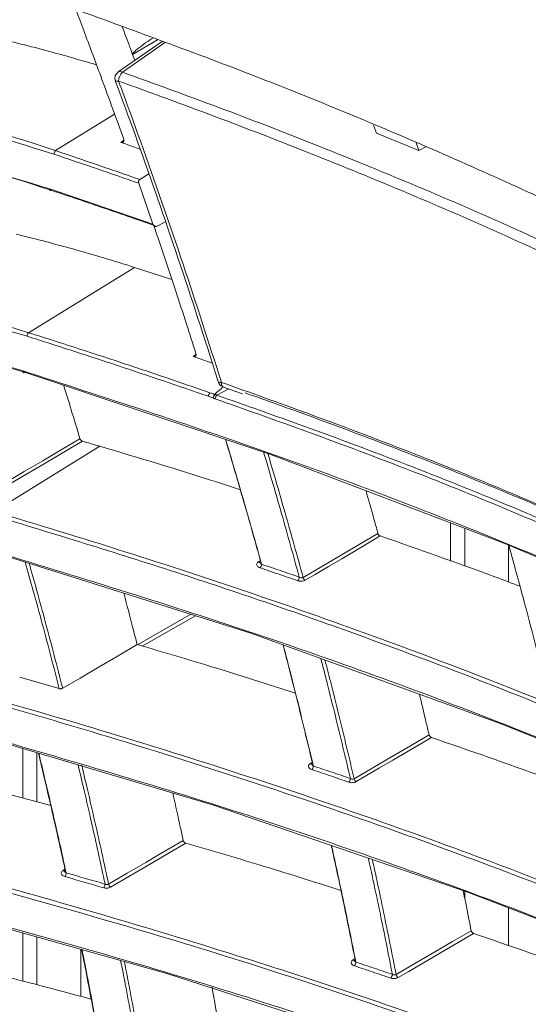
# Model space of a CAD drawing. Header units: millimetres. Extents: x 0 to 1118, y 0 to 864.
# Tile 294 of 313: x 851.04 to 859.43, y 587.06 to 603.31. Entities that reach past the tile are written whole.
import ezdxf

# ---------------------------------------------------------------- set-up
doc = ezdxf.new("R2010")
doc.units = ezdxf.units.MM

msp = doc.modelspace()

# ---------------------------------------------------------------- linework, layer by layer
at = {"color": 7, "linetype": 'Continuous', "lineweight": 15}
for p, q in [((853.39, 602.948), (852.668, 602.446)), ((852.941, 602.636), (852.905, 602.736)), ((852.622, 602.301), (852.622, 602.3)), ((856.925, 601.437), (856.878, 601.568)), ((856.925, 601.437), (857.621, 601.148)), ((857.621, 601.148), (857.576, 601.279)), ((857.74, 601.211), (857.621, 601.148)), ((853.17, 600.766), (853.022, 600.671)), ((853.241, 599.934), (853.007, 600.609)), ((851.54, 600.517), (853.241, 599.934)), ((853.301, 599.899), (853.447, 599.975)), ((853.552, 599.025), (852.936, 599.223)), ((854.387, 597.252), (854.716, 597.135)), ((854.39, 597.258), (854.393, 597.257)), ((858.146, 594.378), (858.146, 595.008)), ((858.378, 594.92), (858.378, 594.295)), ((859.102, 594.033), (859.102, 594.642)), ((851.696, 592.273), (851.044, 592.462)), ((851.097, 590.466), (851.097, 591.284)), ((851.329, 591.215), (851.329, 590.404)), ((851.556, 590.343), (850.861, 590.529)), ((858.378, 588.931), (858.378, 588.816)), ((859.102, 588.031), (859.102, 588.655)), ((851.097, 587.444), (851.097, 588.241)), ((851.329, 588.175), (851.329, 587.384)), ((852.053, 587.195), (852.053, 587.972))]:
    msp.add_line(p, q, dxfattribs=at)
at = {"color": 9, "linetype": 'Continuous', "lineweight": 0}
for p, q in [((853.318, 602.974), (852.905, 602.736)), ((851.633, 601.149), (852.609, 601.751)), ((852.712, 601.285), (852.761, 601.319)), ((851.189, 598.145), (852.936, 599.223)), ((853.902, 597.752), (853.951, 597.786)), ((854.489, 597.216), (854.293, 597.114)), ((854.233, 597.067), (854.155, 597.095)), ((850.62, 595.194), (852.366, 596.271)), ((854.975, 594.363), (855.013, 594.389)), ((853.942, 593.476), (853.064, 592.975)), ((855.83, 591.033), (855.869, 591.059)), ((851.754, 589.269), (851.796, 589.297)), ((856.533, 587.794), (856.573, 587.821))]:
    msp.add_line(p, q, dxfattribs=at)
at = {"color": 9, "linetype": 'Continuous', "lineweight": 0, "flags": 128}
for points in [[(853.438, 602.93), (853.229, 602.785), (852.737, 602.443)], [(852.622, 602.3), (852.622, 602.3), (852.627, 602.296), (852.638, 602.293), (852.654, 602.294), (852.674, 602.297)], [(851.564, 600.494), (851.559, 600.49), (851.554, 600.488), (851.549, 600.488), (851.545, 600.49), (851.543, 600.494), (851.541, 600.5), (851.54, 600.508), (851.54, 600.517)], [(854.369, 597.325), (854.349, 597.324), (854.332, 597.326), (854.321, 597.33), (854.315, 597.337), (854.315, 597.337)], [(854.369, 597.325), (854.369, 597.304), (854.372, 597.286), (854.377, 597.271), (854.385, 597.261), (854.39, 597.258)], [(850.814, 595.671), (851.12, 595.852), (851.426, 596.033), (851.636, 596.157), (851.846, 596.281), (852.038, 596.394)], [(852.078, 596.355), (851.879, 596.237), (851.445, 595.981), (851.012, 595.726), (850.846, 595.628)], [(855.716, 594.106), (856.024, 594.287), (856.332, 594.469), (856.64, 594.65), (856.949, 594.832)], [(856.987, 594.791), (856.669, 594.603), (856.351, 594.415), (856.132, 594.287), (855.913, 594.158), (855.748, 594.06)], [(852.988, 592.997), (853.752, 593.433), (853.868, 593.499)], [(856.556, 590.785), (856.865, 590.967), (857.174, 591.148), (857.483, 591.329), (857.791, 591.511)], [(857.831, 591.467), (857.512, 591.28), (857.193, 591.092), (856.976, 590.965), (856.759, 590.837), (856.59, 590.738)], [(852.509, 589.046), (852.817, 589.226), (853.124, 589.406), (853.332, 589.528), (853.54, 589.65), (853.738, 589.767)], [(853.781, 589.723), (853.573, 589.601), (853.359, 589.475), (853.144, 589.35), (852.844, 589.173), (852.543, 588.997)], [(857.248, 587.555), (857.557, 587.736), (857.867, 587.917), (858.176, 588.098), (858.485, 588.279)], [(858.526, 588.233), (858.206, 588.046), (857.886, 587.859), (857.671, 587.732), (857.455, 587.606), (857.282, 587.505)]]:
    msp.add_lwpolyline(points, dxfattribs=at)
at = {"color": 7, "linetype": 'Continuous', "lineweight": 15, "flags": 128}
for points in [[(851.1, 597.513), (851.1, 597.505), (851.1, 597.497), (851.102, 597.491), (851.105, 597.487), (851.109, 597.485), (851.113, 597.485), (851.117, 597.487), (851.122, 597.491)], [(866.032, 591.311), (864.456, 592.177), (862.775, 593.019), (860.948, 593.858), (859.065, 594.658), (855.167, 596.143), (851.122, 597.491), (851.122, 597.491), (851.122, 597.491)], [(866.963, 587.954), (866.146, 588.413), (864.454, 589.293), (862.691, 590.131), (860.861, 590.931), (858.98, 591.692), (854.853, 593.189), (850.558, 594.542), (850.558, 594.542), (850.558, 594.542)], [(851.753, 592.278), (852.041, 592.447), (852.354, 592.632), (852.667, 592.816), (852.98, 593)], [(867.744, 584.683), (866.165, 585.548), (864.331, 586.457), (862.423, 587.319), (860.445, 588.14), (858.413, 588.919), (854.222, 590.355), (849.872, 591.648), (849.872, 591.648), (849.872, 591.648)], [(868.383, 581.493), (865.928, 582.803), (863.274, 584.033), (860.546, 585.154), (857.716, 586.195), (853.468, 587.575), (849.069, 588.81), (849.069, 588.81), (849.069, 588.81)]]:
    msp.add_lwpolyline(points, dxfattribs=at)
at = {"color": 7, "linetype": 'Continuous', "lineweight": 15}
for centre, start, end in [((852.739, 602.343), 124.7692, 200.2542), ((854.434, 597.374), 197.3816, 250.6412)]:
    msp.add_arc(centre, 0.125, start, end, dxfattribs=at)
at = {"color": 9, "linetype": 'Continuous', "lineweight": 0}
for centre, radius, start, end in [((852.7, 602.39), 0.0644, 55.2522, 119.9789), ((852.925, 602.276), 0.252, 138.3015, 175.2241), ((851.714, 601.082), 0.105, 140.0666, 175.3465), ((851.275, 598.078), 0.109, 141.941, 175.7974), ((854.258, 597.087), 0.103, 139.2111, 175.9117), ((854.366, 597.046), 0.0997, 136.9806, 176.2684), ((854.99, 594.387), 0.0289, 237.7181, 287.3347), ((854.926, 594.332), 0.104, 319.9384, 356.3149), ((855.549, 594.119), 0.103, 319.3343, 356.3308), ((855.795, 594.129), 0.0829, 196.3274, 235.5692), ((855.845, 591.057), 0.029, 237.7233, 286.5096), ((855.779, 591.003), 0.105, 320.187, 356.7486), ((856.391, 590.796), 0.103, 319.5778, 356.7529), ((856.637, 590.806), 0.0832, 194.5232, 235.4423), ((851.769, 589.29), 0.0259, 235.0107, 298.3538), ((851.693, 589.238), 0.118, 324.9345, 357.2236), ((852.335, 589.054), 0.116, 324.3466, 357.2137), ((852.59, 589.066), 0.0834, 193.4402, 235.2848), ((856.548, 587.815), 0.0259, 235.1357, 298.5619), ((856.48, 587.766), 0.105, 320.3762, 357.1604), ((857.083, 587.563), 0.104, 319.7636, 357.1546), ((857.33, 587.573), 0.0833, 192.7402, 235.3409)]:
    msp.add_arc(centre, radius, start, end, dxfattribs=at)
for points, knots in [([(862.514, 603.045), (862.514, 603.045), (862.001, 603.342), (860.426, 604.216), (857.648, 605.583), (854.138, 607.094), (850.49, 608.496), (846.739, 609.799), (842.902, 611.018), (838.998, 612.162), (835.04, 613.247), (831.046, 614.285), (827.028, 615.297), (823.007, 616.308), (819.005, 617.352), (815.059, 618.471), (811.858, 619.506), (809.383, 620.418), (807.577, 621.148), (805.833, 621.928), (804.16, 622.76), (802.568, 623.643), (801.066, 624.578), (799.663, 625.563), (798.369, 626.596), (797.188, 627.674), (796.128, 628.792), (795.186, 629.945), (794.361, 631.125), (793.641, 632.326), (793.011, 633.541), (792.264, 635.173), (791.454, 637.226), (790.618, 639.396), (789.803, 641.259), (789.062, 642.709), (788.255, 644.032), (787.382, 645.228), (786.351, 646.394), (785.224, 647.421), (784.049, 648.312), (783.236, 648.801), (782.827, 649.047)], [0, 0, 0, 0, 0, 0.018255, 0.054844, 0.0916, 0.128238, 0.164958, 0.201629, 0.238343, 0.275048, 0.311769, 0.348505, 0.38527, 0.422071, 0.458917, 0.495813, 0.51427, 0.532739, 0.551249, 0.56973, 0.588266, 0.606756, 0.62531, 0.643805, 0.662301, 0.680869, 0.699355, 0.717902, 0.736369, 0.754811, 0.773274, 0.810081, 0.846802, 0.870446, 0.894122, 0.912941, 0.93182, 0.950971, 0.970267, 0.985078, 1, 1, 1, 1]), ([(782.504, 648.486), (782.843, 648.289), (783.524, 647.893), (784.606, 647.126), (785.719, 646.18), (786.804, 645.031), (787.734, 643.821), (788.578, 642.492), (789.335, 641.06), (790.158, 639.238), (791.005, 637.098), (791.823, 635.063), (792.57, 633.442), (793.198, 632.233), (793.912, 631.037), (794.727, 629.86), (795.654, 628.708), (796.699, 627.587), (797.862, 626.504), (799.14, 625.463), (800.523, 624.468), (802.006, 623.522), (803.579, 622.626), (805.234, 621.781), (806.963, 620.984), (808.753, 620.237), (810.606, 619.531), (812.514, 618.864), (815.116, 618.022), (818.421, 617.054), (821.766, 616.156), (826.444, 614.939), (831.137, 613.748), (836.443, 612.317), (840.378, 611.193), (844.254, 610.005), (848.056, 608.738), (851.764, 607.382), (855.358, 605.921), (858.262, 604.589), (860.524, 603.43), (861.643, 602.805), (862.19, 602.485), (862.19, 602.485)], [0, 0, 0, 0, 0.0123807, 0.0248327, 0.0440771, 0.0633306, 0.0831137, 0.1029031, 0.1261369, 0.1494136, 0.1861536, 0.2229786, 0.2414313, 0.2599003, 0.278386, 0.2969128, 0.3154117, 0.3339172, 0.3524913, 0.3709937, 0.3895652, 0.4080629, 0.4265536, 0.4451007, 0.4635799, 0.4821029, 0.500572, 0.519309, 0.5380692, 0.5754123, 0.6122376, 0.6306355, 0.7041547, 0.7408734, 0.7776087, 0.8143, 0.8509716, 0.8877034, 0.924337, 0.9610886, 0.9805274, 0.9999999, 1, 1, 1, 1]), ([(862.086, 602.138), (861.532, 602.454), (860.425, 603.087), (858.163, 604.246), (855.264, 605.585), (851.676, 607.051), (847.968, 608.415), (844.17, 609.689), (840.297, 610.886), (836.365, 612.018), (831.061, 613.464), (826.369, 614.67), (821.69, 615.903), (818.341, 616.814), (815.032, 617.794), (812.425, 618.646), (810.513, 619.321), (808.654, 620.033), (806.858, 620.788), (805.125, 621.59), (803.462, 622.442), (801.883, 623.343), (800.394, 624.295), (799.004, 625.294), (797.722, 626.34), (796.552, 627.428), (795.501, 628.552), (794.568, 629.707), (793.749, 630.885), (793.031, 632.081), (792.399, 633.288), (791.649, 634.903), (790.828, 636.928), (789.98, 639.05), (789.158, 640.853), (788.411, 642.255), (787.587, 643.544), (786.681, 644.721), (785.606, 645.86), (784.49, 646.801), (783.41, 647.559), (782.739, 647.945), (782.403, 648.138)], [0, 0, 0, 0, 0.0193822, 0.0388004, 0.075345, 0.1120217, 0.1486283, 0.1853012, 0.2219431, 0.2586245, 0.2953262, 0.3688295, 0.387236, 0.4240983, 0.4615096, 0.4802981, 0.4991074, 0.5176371, 0.5361868, 0.5547781, 0.5733481, 0.5919726, 0.6105533, 0.6291427, 0.6478005, 0.6663925, 0.6850541, 0.7036351, 0.7221884, 0.740787, 0.7592835, 0.7777999, 0.8146582, 0.851371, 0.8745471, 0.8977545, 0.9169135, 0.9361394, 0.9556682, 0.9753594, 0.9876467, 1, 1, 1, 1]), ([(829.023, 600.22), (829.023, 600.22), (829.986, 600.579), (831.932, 601.229), (834.86, 601.971), (837.792, 602.472), (840.649, 602.716), (843.449, 602.713), (846.193, 602.467), (848.933, 601.965), (850.739, 601.451), (851.633, 601.149), (851.633, 601.149)], [0, 0, 0, 0, 0.000001, 0.129872, 0.260449, 0.387211, 0.514752, 0.634012, 0.75403, 0.876553, 0.999999, 1, 1, 1, 1]), ([(851.609, 601.091), (850.738, 601.359), (848.995, 601.895), (846.285, 602.389), (843.519, 602.651), (840.676, 602.657), (837.795, 602.413), (834.872, 601.91), (831.94, 601.18), (830.003, 600.501), (829.031, 600.161)], [0, 0, 0, 0, 0.119572, 0.239151, 0.362177, 0.485213, 0.611968, 0.739525, 0.8694, 1, 1, 1, 1]), ([(852.737, 602.443), (853.268, 602.25), (854.33, 601.865), (855.926, 601.247), (857.527, 600.594), (859.168, 599.885), (860.239, 599.381), (860.794, 599.12)], [0, 0, 0, 0, 0.189924, 0.379951, 0.58153, 0.783273, 1, 1, 1, 1]), ([(852.674, 602.297), (852.796, 601.963), (853.164, 600.955), (853.739, 599.297), (854.162, 597.974), (854.369, 597.325)], [0, 0, 0, 0, 0.201581, 0.608196, 1, 1, 1, 1]), ([(860.716, 598.969), (860.163, 599.231), (859.094, 599.736), (857.457, 600.445), (855.859, 601.099), (854.265, 601.717), (853.205, 602.104), (852.674, 602.297)], [0, 0, 0, 0, 0.216664, 0.418231, 0.619971, 0.809932, 1, 1, 1, 1]), ([(853.007, 600.609), (852.775, 600.69), (852.311, 600.853), (851.843, 601.011), (851.609, 601.091)], [0, 0, 0, 0, 0.499978, 1, 1, 1, 1]), ([(851.633, 601.149), (851.633, 601.149), (851.866, 601.071), (852.214, 600.952), (852.676, 600.792), (852.907, 600.712), (853.022, 600.671)], [0, 0, 0, 0, 0.0000093, 0.4999824, 0.7499884, 1, 1, 1, 1]), ([(830.99, 597.915), (830.99, 597.915), (831.732, 598.139), (833.224, 598.545), (835.487, 599.026), (837.771, 599.367), (840.242, 599.576), (842.89, 599.6), (845.692, 599.383), (848.47, 598.914), (850.288, 598.43), (851.189, 598.145), (851.189, 598.145)], [0, 0, 0, 0, 0.000001, 0.111086, 0.222167, 0.334764, 0.447357, 0.585045, 0.7236, 0.861309, 0.999999, 1, 1, 1, 1]), ([(851.166, 598.086), (850.267, 598.344), (848.461, 598.863), (845.689, 599.317), (842.885, 599.539), (840.252, 599.514), (837.799, 599.309), (835.528, 598.97), (833.257, 598.498), (831.75, 598.068), (830.996, 597.853)], [0, 0, 0, 0, 0.1376894, 0.2763789, 0.4140537, 0.5526178, 0.6636792, 0.7747446, 0.8873706, 1, 1, 1, 1]), ([(851.189, 598.145), (851.189, 598.145), (851.693, 597.986), (852.445, 597.742), (853.44, 597.41), (853.933, 597.239), (854.18, 597.154)], [0, 0, 0, 0, 0.000004, 0.499898, 0.749936, 1, 1, 1, 1]), ([(854.155, 597.095), (853.662, 597.264), (852.921, 597.518), (851.921, 597.845), (851.418, 598.006), (851.166, 598.086)], [0, 0, 0, 0, 0.499893, 0.749934, 1, 1, 1, 1]), ([(854.369, 597.325), (854.843, 597.156), (856.457, 596.579), (859.102, 595.55), (861.166, 594.609), (862.177, 594.148)], [0, 0, 0, 0, 0.174823, 0.595894, 1, 1, 1, 1]), ([(854.18, 597.154), (854.189, 597.151), (854.205, 597.145), (854.227, 597.138), (854.246, 597.131), (854.257, 597.128), (854.262, 597.126)], [0, 0, 0, 0, 0.309272, 0.618545, 0.809272, 1, 1, 1, 1]), ([(854.267, 597.053), (854.264, 597.054), (854.258, 597.056), (854.25, 597.059), (854.242, 597.063), (854.236, 597.066), (854.233, 597.067)], [0, 0, 0, 0, 0.248942, 0.498302, 0.748935, 1, 1, 1, 1]), ([(854.263, 597.126), (854.265, 597.125), (854.27, 597.123), (854.278, 597.12), (854.286, 597.117), (854.291, 597.115), (854.293, 597.114)], [0, 0, 0, 0, 0.248689, 0.497902, 0.748689, 1, 1, 1, 1]), ([(862.287, 593.809), (861.223, 594.292), (859.096, 595.258), (856.375, 596.306), (854.745, 596.884), (854.267, 597.053)], [0, 0, 0, 0, 0.414197, 0.828376, 1, 1, 1, 1]), ([(854.293, 597.114), (854.772, 596.945), (856.404, 596.368), (859.126, 595.32), (861.255, 594.354), (862.32, 593.871)], [0, 0, 0, 0, 0.171605, 0.585767, 1, 1, 1, 1]), ([(855.652, 594.113), (855.604, 594.287), (855.508, 594.635), (855.358, 595.168), (855.21, 595.682), (855.11, 596.022), (855.064, 596.177)], [0, 0, 0, 0, 0.253548, 0.507117, 0.774371, 1, 1, 1, 1]), ([(855.132, 596.154), (855.175, 596.012), (855.271, 595.685), (855.416, 595.18), (855.569, 594.64), (855.667, 594.284), (855.716, 594.106)], [0, 0, 0, 0, 0.208208, 0.477656, 0.738817, 1, 1, 1, 1]), ([(866.786, 588.592), (866.548, 588.727), (865.775, 589.167), (864.409, 589.88), (862.666, 590.715), (860.86, 591.51), (858.831, 592.339), (856.426, 593.244), (853.631, 594.207), (851.61, 594.825), (850.598, 595.134)], [0, 0, 0, 0, 0.050452, 0.164245, 0.278278, 0.39291, 0.507699, 0.654165, 0.826929, 1, 1, 1, 1]), ([(850.62, 595.194), (850.62, 595.194), (852.068, 594.764), (854.923, 593.859), (858.385, 592.596), (861.077, 591.493), (862.937, 590.664), (864.613, 589.851), (865.862, 589.197), (866.582, 588.788), (866.82, 588.653)], [0, 0, 0, 0, 0.000001, 0.246125, 0.492209, 0.618649, 0.745081, 0.847307, 0.949527, 1, 1, 1, 1]), ([(851.696, 592.273), (851.65, 592.451), (851.559, 592.807), (851.416, 593.344), (851.275, 593.862), (851.18, 594.202), (851.135, 594.36)], [0, 0, 0, 0, 0.2564893, 0.5130042, 0.7723975, 1, 1, 1, 1]), ([(851.199, 594.34), (851.241, 594.193), (851.333, 593.866), (851.471, 593.358), (851.614, 592.817), (851.707, 592.458), (851.753, 592.278)], [0, 0, 0, 0, 0.2130875, 0.4758396, 0.7379065, 1, 1, 1, 1]), ([(854.975, 594.363), (854.974, 594.363), (854.966, 594.357), (854.954, 594.344), (854.947, 594.322), (854.955, 594.299), (854.975, 594.278), (854.996, 594.269), (855.006, 594.265)], [0, 0, 0, 0, 0.0088016, 0.1902135, 0.3860354, 0.5910067, 0.7954659, 1, 1, 1, 1]), ([(855.627, 594.052), (855.576, 594.07), (855.473, 594.106), (855.318, 594.159), (855.163, 594.212), (855.058, 594.247), (855.006, 594.265)], [0, 0, 0, 0, 0.248735, 0.497472, 0.748735, 1, 1, 1, 1]), ([(855.031, 594.325), (855.135, 594.29), (855.342, 594.22), (855.549, 594.148), (855.652, 594.113)], [0, 0, 0, 0, 0.502527, 1, 1, 1, 1]), ([(855.716, 594.106), (855.712, 594.104), (855.708, 594.102), (855.698, 594.1), (855.686, 594.099), (855.668, 594.104), (855.658, 594.11), (855.652, 594.113)], [0, 0, 0, 0, 0.199122, 0.228519, 0.463687, 0.717253, 1, 1, 1, 1]), ([(855.627, 594.052), (855.638, 594.049), (855.658, 594.044), (855.691, 594.043), (855.723, 594.048), (855.74, 594.056), (855.748, 594.06)], [0, 0, 0, 0, 0.264231, 0.51313, 0.756471, 1, 1, 1, 1]), ([(856.494, 590.79), (856.454, 590.962), (856.373, 591.305), (856.245, 591.829), (856.124, 592.318), (856.042, 592.635), (856.008, 592.77)], [0, 0, 0, 0, 0.260458, 0.520936, 0.795036, 1, 1, 1, 1]), ([(856.075, 592.746), (856.107, 592.623), (856.185, 592.319), (856.304, 591.84), (856.433, 591.309), (856.515, 590.96), (856.556, 590.785)], [0, 0, 0, 0, 0.18714, 0.464144, 0.732061, 1, 1, 1, 1]), ([(849.929, 592.296), (849.929, 592.296), (851.394, 591.887), (854.288, 591.023), (858.006, 589.741), (861.134, 588.522), (863.704, 587.404), (865.872, 586.349), (867.136, 585.641), (867.63, 585.364)], [0, 0, 0, 0, 0.000001, 0.227328, 0.454625, 0.604366, 0.754186, 0.903851, 1, 1, 1, 1]), ([(867.596, 585.304), (867.103, 585.581), (866.035, 586.179), (864.296, 587.04), (862.405, 587.901), (860.447, 588.718), (858.717, 589.386), (856.846, 590.067), (854.83, 590.755), (852.385, 591.527), (850.727, 592.001), (849.908, 592.235)], [0, 0, 0, 0, 0.096108, 0.207877, 0.319889, 0.432509, 0.545288, 0.610664, 0.741431, 0.872365, 1, 1, 1, 1]), ([(852.451, 589.048), (852.415, 589.217), (852.343, 589.554), (852.227, 590.069), (852.116, 590.555), (852.04, 590.874), (852.007, 591.014)], [0, 0, 0, 0, 0.257895, 0.515813, 0.786706, 1, 1, 1, 1]), ([(852.066, 591.01), (852.098, 590.876), (852.172, 590.563), (852.283, 590.08), (852.399, 589.559), (852.473, 589.217), (852.509, 589.046)], [0, 0, 0, 0, 0.204733, 0.476, 0.737988, 1, 1, 1, 1]), ([(855.83, 591.033), (855.829, 591.032), (855.82, 591.026), (855.808, 591.013), (855.802, 590.991), (855.81, 590.969), (855.829, 590.949), (855.849, 590.94), (855.859, 590.936)], [0, 0, 0, 0, 0.023737, 0.207695, 0.401638, 0.601508, 0.800722, 1, 1, 1, 1]), ([(855.883, 590.997), (855.985, 590.963), (856.138, 590.912), (856.342, 590.842), (856.443, 590.808), (856.494, 590.79)], [0, 0, 0, 0, 0.499632, 0.749816, 1, 1, 1, 1]), ([(856.47, 590.729), (856.419, 590.746), (856.317, 590.781), (856.165, 590.833), (856.012, 590.885), (855.91, 590.919), (855.859, 590.936)], [0, 0, 0, 0, 0.2501824, 0.5003661, 0.7501824, 1, 1, 1, 1]), ([(856.47, 590.729), (856.479, 590.726), (856.499, 590.721), (856.532, 590.72), (856.564, 590.725), (856.581, 590.733), (856.59, 590.738)], [0, 0, 0, 0, 0.249074, 0.502008, 0.750939, 1, 1, 1, 1]), ([(856.556, 590.785), (856.552, 590.783), (856.543, 590.779), (856.527, 590.779), (856.509, 590.782), (856.499, 590.787), (856.494, 590.79)], [0, 0, 0, 0, 0.237659, 0.480525, 0.737338, 1, 1, 1, 1]), ([(868.263, 582.098), (867.411, 582.567), (865.97, 583.359), (863.788, 584.374), (861.83, 585.216), (859.808, 586.013), (857.053, 587.018), (853.511, 588.183), (850.571, 588.988), (849.098, 589.392)], [0, 0, 0, 0, 0.153037, 0.258526, 0.364223, 0.470448, 0.576815, 0.788016, 1, 1, 1, 1]), ([(849.118, 589.454), (849.118, 589.454), (850.6, 589.065), (853.527, 588.239), (857.309, 587.005), (860.515, 585.823), (863.171, 584.731), (865.801, 583.529), (867.443, 582.628), (868.297, 582.159)], [0, 0, 0, 0, 0.000001, 0.211574, 0.423127, 0.564384, 0.705713, 0.84691, 1, 1, 1, 1]), ([(857.187, 587.558), (857.154, 587.726), (857.088, 588.064), (856.982, 588.579), (856.884, 589.05), (856.818, 589.351), (856.791, 589.475)], [0, 0, 0, 0, 0.264737, 0.529494, 0.807681, 1, 1, 1, 1]), ([(856.857, 589.452), (856.881, 589.341), (856.944, 589.051), (857.041, 588.589), (857.147, 588.068), (857.215, 587.726), (857.248, 587.555)], [0, 0, 0, 0, 0.175812, 0.457073, 0.728526, 1, 1, 1, 1]), ([(851.754, 589.269), (851.752, 589.267), (851.742, 589.259), (851.73, 589.244), (851.727, 589.222), (851.737, 589.2), (851.758, 589.182), (851.779, 589.174), (851.789, 589.171)], [0, 0, 0, 0, 0.064972, 0.244533, 0.431426, 0.621841, 0.81088, 1, 1, 1, 1]), ([(851.81, 589.232), (851.915, 589.202), (852.129, 589.141), (852.343, 589.08), (852.451, 589.048)], [0, 0, 0, 0, 0.4920405, 1, 1, 1, 1]), ([(852.429, 588.986), (852.375, 589.002), (852.267, 589.033), (852.106, 589.08), (851.947, 589.126), (851.842, 589.156), (851.789, 589.171)], [0, 0, 0, 0, 0.253979, 0.507959, 0.753979, 1, 1, 1, 1]), ([(852.509, 589.046), (852.505, 589.044), (852.496, 589.04), (852.48, 589.039), (852.464, 589.042), (852.455, 589.046), (852.451, 589.048)], [0, 0, 0, 0, 0.257347, 0.51931, 0.793719, 1, 1, 1, 1]), ([(852.429, 588.986), (852.437, 588.984), (852.454, 588.98), (852.485, 588.979), (852.517, 588.985), (852.534, 588.993), (852.543, 588.997)], [0, 0, 0, 0, 0.1971941, 0.46711, 0.7334985, 1, 1, 1, 1]), ([(853.058, 585.876), (853.029, 586.041), (852.973, 586.372), (852.881, 586.879), (852.794, 587.351), (852.734, 587.657), (852.708, 587.788)], [0, 0, 0, 0, 0.260645, 0.521314, 0.794741, 1, 1, 1, 1]), ([(852.769, 587.771), (852.793, 587.649), (852.851, 587.353), (852.937, 586.888), (853.029, 586.378), (853.087, 586.043), (853.115, 585.876)], [0, 0, 0, 0, 0.1918654, 0.4679449, 0.7339601, 1, 1, 1, 1]), ([(856.533, 587.794), (856.532, 587.793), (856.523, 587.787), (856.51, 587.773), (856.505, 587.751), (856.513, 587.73), (856.531, 587.711), (856.551, 587.703), (856.561, 587.699)], [0, 0, 0, 0, 0.036251, 0.221901, 0.414077, 0.609826, 0.804887, 1, 1, 1, 1]), ([(856.585, 587.761), (856.685, 587.727), (856.886, 587.66), (857.086, 587.592), (857.187, 587.558)], [0, 0, 0, 0, 0.4966, 1, 1, 1, 1]), ([(857.163, 587.496), (857.112, 587.513), (857.011, 587.547), (856.811, 587.615), (856.661, 587.665), (856.561, 587.699)], [0, 0, 0, 0, 0.251699, 0.503399, 1, 1, 1, 1]), ([(857.163, 587.496), (857.172, 587.493), (857.191, 587.488), (857.224, 587.487), (857.256, 587.492), (857.273, 587.501), (857.282, 587.505)], [0, 0, 0, 0, 0.236558, 0.492758, 0.746339, 1, 1, 1, 1]), ([(857.248, 587.555), (857.244, 587.553), (857.235, 587.548), (857.218, 587.548), (857.202, 587.55), (857.192, 587.555), (857.187, 587.558)], [0, 0, 0, 0, 0.245852, 0.495136, 0.754164, 1, 1, 1, 1])]:
    msp.add_open_spline(points, degree=3, knots=knots, dxfattribs=at)
at = {"color": 7, "linetype": 'Continuous', "lineweight": 15}
for points, knots in [([(851.836, 603.527), (851.136, 603.758), (849.735, 604.22), (847.568, 604.701), (845.36, 605.024), (842.992, 605.18), (840.485, 605.141), (837.833, 604.877), (835.17, 604.394), (832.52, 603.702), (829.905, 602.832), (828.2, 602.109), (827.345, 601.746)], [0, 0, 0, 0, 0.088826, 0.177654, 0.268297, 0.358943, 0.464558, 0.570182, 0.678233, 0.786293, 0.892912, 1, 1, 1, 1]), ([(863.697, 598.263), (862.791, 598.762), (860.981, 599.758), (858.046, 601.105), (855.007, 602.371), (852.894, 603.141), (851.836, 603.527)], [0, 0, 0, 0, 0.250521, 0.500069, 0.749686, 1, 1, 1, 1]), ([(852.758, 601.337), (852.7, 601.497), (852.576, 601.844), (852.357, 602.442), (852.151, 602.996), (852.012, 603.362), (851.967, 603.478)], [0, 0, 0, 0, 0.22491, 0.485871, 0.837478, 1, 1, 1, 1]), ([(852.311, 602.565), (852.052, 602.64), (851.483, 602.805), (850.626, 603.017), (850.026, 603.143), (849.741, 603.203)], [0, 0, 0, 0, 0.305023, 0.670049, 1, 1, 1, 1]), ([(852.905, 602.736), (852.888, 602.78), (852.852, 602.878), (852.795, 603.031), (852.754, 603.139), (852.734, 603.192)], [0, 0, 0, 0, 0.288398, 0.648906, 1, 1, 1, 1]), ([(852.905, 602.736), (852.904, 602.737), (852.904, 602.738), (852.904, 602.742), (852.908, 602.752), (852.931, 602.779), (853.032, 602.865), (853.14, 602.943), (853.229, 603.001), (853.236, 603.005)], [0, 0, 0, 0, 0.004865, 0.011153, 0.023182, 0.067661, 0.243988, 0.946319, 1, 1, 1, 1]), ([(852.619, 602.3), (852.7, 602.084), (853.014, 601.235), (853.542, 599.721), (854.019, 598.282), (854.27, 597.478), (854.314, 597.337)], [0, 0, 0, 0, 0.130642, 0.513373, 0.915045, 1, 1, 1, 1]), ([(829.307, 599.578), (830.355, 599.943), (832.458, 600.674), (835.585, 601.414), (838.661, 601.884), (841.492, 602.058), (844.148, 601.993), (846.63, 601.726), (849.105, 601.26), (850.728, 600.765), (851.54, 600.517)], [0, 0, 0, 0, 0.14317, 0.287285, 0.419958, 0.553535, 0.663852, 0.774163, 0.887084, 1, 1, 1, 1]), ([(851.564, 600.494), (851.564, 600.494), (850.78, 600.755), (849.187, 601.211), (846.74, 601.689), (844.237, 601.962), (841.55, 602.03), (838.697, 601.854), (835.628, 601.389), (832.498, 600.635), (830.388, 599.938), (829.338, 599.548), (829.338, 599.548)], [0, 0, 0, 0, 0.0000006, 0.1099312, 0.2205324, 0.3331466, 0.446414, 0.5790774, 0.7126688, 0.8558483, 0.9999994, 1, 1, 1, 1]), ([(852.758, 601.337), (852.759, 601.332), (852.762, 601.321), (852.76, 601.306), (852.754, 601.294), (852.743, 601.285), (852.729, 601.281), (852.718, 601.284), (852.712, 601.285)], [0, 0, 0, 0, 0.158408, 0.316682, 0.478401, 0.645081, 0.814914, 1, 1, 1, 1]), ([(853.026, 601.175), (852.946, 601.204), (852.841, 601.24), (852.737, 601.277), (852.712, 601.285)], [0, 0, 0, 0, 0.766873, 1, 1, 1, 1]), ([(853.022, 600.671), (853.019, 600.669), (853.012, 600.663), (853.006, 600.651), (853.003, 600.636), (853.003, 600.622), (853.006, 600.613), (853.007, 600.609)], [0, 0, 0, 0, 0.203576, 0.407402, 0.607901, 0.819608, 1, 1, 1, 1]), ([(853.301, 599.899), (853.013, 600), (852.581, 600.151), (852.001, 600.348), (851.71, 600.445), (851.564, 600.494), (851.564, 600.494)], [0, 0, 0, 0, 0.499961, 0.749972, 0.999993, 1, 1, 1, 1]), ([(853.241, 599.934), (853.244, 599.928), (853.249, 599.916), (853.263, 599.902), (853.279, 599.895), (853.293, 599.896), (853.299, 599.899), (853.301, 599.899)], [0, 0, 0, 0, 0.230537, 0.460626, 0.701534, 0.930668, 1, 1, 1, 1]), ([(853.948, 597.801), (853.897, 597.963), (853.786, 598.312), (853.586, 598.924), (853.407, 599.467), (853.284, 599.823), (853.253, 599.916)], [0, 0, 0, 0, 0.230449, 0.49499, 0.868174, 1, 1, 1, 1]), ([(852.936, 599.223), (852.767, 599.276), (852.429, 599.381), (851.92, 599.527), (851.438, 599.658), (851.126, 599.735), (850.985, 599.77)], [0, 0, 0, 0, 0.261541, 0.52315, 0.784964, 1, 1, 1, 1]), ([(831.243, 597.266), (832.292, 597.557), (834.395, 598.142), (837.518, 598.665), (840.586, 598.925), (843.216, 598.908), (845.474, 598.721), (847.364, 598.445), (849.244, 598.056), (850.481, 597.694), (851.1, 597.513)], [0, 0, 0, 0, 0.159169, 0.31939, 0.467986, 0.617595, 0.712568, 0.807538, 0.90377, 1, 1, 1, 1]), ([(851.122, 597.491), (851.122, 597.491), (850.516, 597.681), (849.292, 598.021), (847.424, 598.415), (845.526, 598.692), (843.259, 598.881), (840.62, 598.897), (837.559, 598.641), (834.433, 598.103), (832.323, 597.554), (831.272, 597.237), (831.272, 597.237)], [0, 0, 0, 0, 0.000001, 0.094786, 0.189896, 0.285971, 0.382358, 0.530941, 0.680563, 0.839741, 0.999999, 1, 1, 1, 1]), ([(853.948, 597.801), (853.949, 597.795), (853.952, 597.785), (853.949, 597.771), (853.942, 597.759), (853.931, 597.751), (853.917, 597.749), (853.907, 597.751), (853.902, 597.752)], [0, 0, 0, 0, 0.163065, 0.326001, 0.492312, 0.663609, 0.8382, 1, 1, 1, 1]), ([(854.218, 597.643), (854.136, 597.672), (854.031, 597.708), (853.925, 597.744), (853.902, 597.752)], [0, 0, 0, 0, 0.782554, 1, 1, 1, 1]), ([(851.1, 597.513), (852.457, 597.073), (855.171, 596.193), (858.417, 594.951), (860.926, 593.887), (862.724, 593.061), (864.433, 592.206), (865.508, 591.617), (866.032, 591.314), (866.032, 591.314)], [0, 0, 0, 0, 0.253025, 0.506056, 0.632513, 0.75915, 0.879452, 0.999999, 1, 1, 1, 1]), ([(852.038, 596.394), (851.99, 596.554), (851.902, 596.848), (851.811, 597.142), (851.769, 597.276)], [0, 0, 0, 0, 0.544447, 1, 1, 1, 1]), ([(854.263, 597.126), (854.266, 597.13), (854.282, 597.151), (854.321, 597.186), (854.364, 597.223), (854.391, 597.243), (854.398, 597.248)], [0, 0, 0, 0, 0.088202, 0.473358, 0.861494, 1, 1, 1, 1]), ([(860.62, 594.841), (860.144, 595.047), (859.132, 595.487), (857.539, 596.125), (856.061, 596.688), (855.125, 597.022), (854.76, 597.152)], [0, 0, 0, 0, 0.2514838, 0.5350992, 0.8189444, 1, 1, 1, 1]), ([(854.262, 597.126), (854.259, 597.122), (854.253, 597.116), (854.245, 597.101), (854.238, 597.085), (854.234, 597.074), (854.234, 597.068), (854.233, 597.067)], [0, 0, 0, 0, 0.236806, 0.473587, 0.710992, 0.975329, 1, 1, 1, 1]), ([(854.262, 597.126), (854.262, 597.126), (854.262, 597.126), (854.262, 597.126), (854.262, 597.126), (854.262, 597.126), (854.263, 597.126)], [0, 0, 0, 0, 0.2492838, 0.498856, 0.7492873, 1, 1, 1, 1]), ([(852.038, 596.394), (852.04, 596.389), (852.044, 596.38), (852.055, 596.368), (852.066, 596.359), (852.075, 596.356), (852.078, 596.355)], [0, 0, 0, 0, 0.266179, 0.53214, 0.804412, 1, 1, 1, 1]), ([(852.366, 596.271), (852.334, 596.28), (852.271, 596.299), (852.176, 596.327), (852.112, 596.346), (852.079, 596.355), (852.078, 596.355)], [0, 0, 0, 0, 0.330077, 0.660157, 0.990245, 1, 1, 1, 1]), ([(855.008, 594.399), (854.96, 594.571), (854.864, 594.915), (854.714, 595.442), (854.571, 595.933), (854.475, 596.252), (854.435, 596.387)], [0, 0, 0, 0, 0.259549, 0.519119, 0.796466, 1, 1, 1, 1]), ([(854.437, 596.386), (854.48, 596.244), (854.577, 595.917), (854.725, 595.411), (854.88, 594.866), (854.981, 594.506), (855.031, 594.325)], [0, 0, 0, 0, 0.206795, 0.474569, 0.737273, 1, 1, 1, 1]), ([(854.68, 595.554), (854.55, 595.597), (853.788, 595.846), (853.01, 596.078), (852.366, 596.271)], [0, 0, 0, 0, 0.171101, 1, 1, 1, 1]), ([(856.752, 595.539), (856.794, 595.389), (856.861, 595.153), (856.925, 594.918), (856.949, 594.832)], [0, 0, 0, 0, 0.635936, 1, 1, 1, 1]), ([(856.949, 594.832), (856.95, 594.827), (856.954, 594.817), (856.964, 594.804), (856.976, 594.795), (856.984, 594.792), (856.987, 594.791)], [0, 0, 0, 0, 0.267545, 0.534966, 0.806213, 1, 1, 1, 1]), ([(859.29, 593.962), (859.152, 594.014), (858.395, 594.299), (857.62, 594.57), (856.987, 594.791)], [0, 0, 0, 0, 0.182236, 1, 1, 1, 1]), ([(850.536, 594.564), (851.971, 594.125), (854.848, 593.245), (858.246, 592.007), (860.827, 590.964), (862.649, 590.168), (864.419, 589.329), (865.851, 588.585), (866.683, 588.118), (866.962, 587.957), (866.962, 587.957)], [0, 0, 0, 0, 0.242459, 0.4858, 0.599181, 0.712706, 0.826755, 0.941028, 0.999999, 1, 1, 1, 1]), ([(859.102, 594.65), (859.138, 594.519), (859.225, 594.204), (859.358, 593.711), (859.501, 593.171), (859.593, 592.814), (859.639, 592.636)], [0, 0, 0, 0, 0.1949345, 0.4674004, 0.7336903, 1, 1, 1, 1]), ([(854.999, 594.365), (854.999, 594.365), (854.999, 594.365), (854.998, 594.358), (854.998, 594.359), (854.998, 594.359)], [0, 0, 0, 0, 0.069197, 0.806297, 1, 1, 1, 1]), ([(855.031, 594.325), (855.025, 594.33), (855.013, 594.339), (855.003, 594.353), (855, 594.362), (854.999, 594.365)], [0, 0, 0, 0, 0.390616, 0.781975, 1, 1, 1, 1]), ([(852.758, 593.849), (852.76, 593.843), (852.81, 593.656), (852.884, 593.373), (852.955, 593.096), (852.98, 593)], [0, 0, 0, 0, 0.0226314, 0.6584928, 1, 1, 1, 1]), ([(855.587, 592.199), (855.129, 592.346), (854.268, 592.622), (853.39, 592.879), (852.98, 593)], [0, 0, 0, 0, 0.532626, 1, 1, 1, 1]), ([(855.864, 591.067), (855.823, 591.236), (855.742, 591.575), (855.614, 592.095), (855.495, 592.569), (855.416, 592.873), (855.384, 592.997)], [0, 0, 0, 0, 0.26388, 0.527781, 0.80876, 1, 1, 1, 1]), ([(855.387, 592.996), (855.421, 592.864), (855.502, 592.551), (855.625, 592.062), (855.757, 591.527), (855.841, 591.174), (855.883, 590.997)], [0, 0, 0, 0, 0.19705, 0.468744, 0.734361, 1, 1, 1, 1]), ([(851.753, 592.278), (851.749, 592.276), (851.74, 592.272), (851.724, 592.269), (851.709, 592.27), (851.7, 592.272), (851.696, 592.273)], [0, 0, 0, 0, 0.261216, 0.522254, 0.788559, 1, 1, 1, 1]), ([(857.631, 592.181), (857.668, 592.031), (857.722, 591.808), (857.774, 591.584), (857.791, 591.511)], [0, 0, 0, 0, 0.6702787, 1, 1, 1, 1]), ([(849.852, 591.669), (851.305, 591.25), (854.217, 590.41), (857.707, 589.208), (860.411, 588.174), (862.38, 587.357), (864.297, 586.493), (866.092, 585.605), (867.22, 584.988), (867.743, 584.686), (867.743, 584.686)], [0, 0, 0, 0, 0.224617, 0.450032, 0.561498, 0.673111, 0.785257, 0.89763, 0.999999, 1, 1, 1, 1]), ([(857.791, 591.511), (857.793, 591.506), (857.796, 591.496), (857.806, 591.483), (857.818, 591.473), (857.827, 591.469), (857.831, 591.467)], [0, 0, 0, 0, 0.255303, 0.51049, 0.769269, 1, 1, 1, 1]), ([(860.124, 590.648), (859.979, 590.703), (859.224, 590.985), (858.454, 591.252), (857.831, 591.467)], [0, 0, 0, 0, 0.192582, 1, 1, 1, 1]), ([(851.789, 589.301), (851.752, 589.467), (851.68, 589.799), (851.564, 590.309), (851.455, 590.779), (851.382, 591.083), (851.352, 591.209)], [0, 0, 0, 0, 0.261944, 0.523912, 0.802464, 1, 1, 1, 1]), ([(851.358, 591.207), (851.391, 591.072), (851.466, 590.759), (851.579, 590.274), (851.697, 589.751), (851.773, 589.405), (851.81, 589.232)], [0, 0, 0, 0, 0.203968, 0.473468, 0.736721, 1, 1, 1, 1]), ([(855.853, 591.035), (855.853, 591.032), (855.853, 591.029), (855.853, 591.028), (855.853, 591.028)], [0, 0, 0, 0, 0.629983, 1, 1, 1, 1]), ([(855.883, 590.997), (855.878, 591.001), (855.867, 591.009), (855.857, 591.022), (855.855, 591.031), (855.854, 591.035)], [0, 0, 0, 0, 0.376385, 0.753892, 1, 1, 1, 1]), ([(853.567, 590.55), (853.57, 590.539), (853.612, 590.351), (853.669, 590.09), (853.723, 589.84), (853.738, 589.767)], [0, 0, 0, 0, 0.041873, 0.719623, 1, 1, 1, 1]), ([(853.738, 589.767), (853.74, 589.762), (853.743, 589.752), (853.753, 589.74), (853.766, 589.729), (853.776, 589.725), (853.781, 589.723)], [0, 0, 0, 0, 0.242154, 0.484121, 0.731559, 1, 1, 1, 1]), ([(856.339, 588.942), (855.891, 589.085), (855.047, 589.354), (854.185, 589.605), (853.781, 589.723)], [0, 0, 0, 0, 0.530823, 1, 1, 1, 1]), ([(856.568, 587.825), (856.534, 587.992), (856.468, 588.326), (856.362, 588.838), (856.266, 589.291), (856.203, 589.577), (856.179, 589.685)], [0, 0, 0, 0, 0.270076, 0.540172, 0.826797, 1, 1, 1, 1]), ([(856.183, 589.683), (856.209, 589.566), (856.274, 589.271), (856.373, 588.803), (856.482, 588.279), (856.55, 587.933), (856.585, 587.761)], [0, 0, 0, 0, 0.181863, 0.459331, 0.729654, 1, 1, 1, 1]), ([(851.777, 589.27), (851.778, 589.268), (851.778, 589.265), (851.778, 589.265), (851.777, 589.264)], [0, 0, 0, 0, 0.5019216, 1, 1, 1, 1]), ([(851.81, 589.232), (851.805, 589.236), (851.794, 589.243), (851.782, 589.256), (851.779, 589.266), (851.778, 589.27)], [0, 0, 0, 0, 0.345114, 0.692608, 1, 1, 1, 1]), ([(858.354, 588.939), (858.385, 588.783), (858.43, 588.563), (858.473, 588.343), (858.485, 588.279)], [0, 0, 0, 0, 0.710033, 1, 1, 1, 1]), ([(849.049, 588.829), (850.518, 588.43), (853.463, 587.629), (857.27, 586.386), (860.53, 585.189), (863.273, 584.065), (865.913, 582.845), (867.58, 581.959), (868.382, 581.496), (868.382, 581.496)], [0, 0, 0, 0, 0.2095833, 0.4199012, 0.5638165, 0.7080879, 0.853712, 0.9999994, 1, 1, 1, 1]), ([(858.485, 588.279), (858.487, 588.274), (858.489, 588.265), (858.499, 588.251), (858.511, 588.24), (858.521, 588.236), (858.526, 588.233)], [0, 0, 0, 0, 0.244334, 0.488558, 0.73616, 1, 1, 1, 1]), ([(860.819, 587.419), (860.665, 587.477), (859.91, 587.757), (859.14, 588.022), (858.526, 588.233)], [0, 0, 0, 0, 0.2039, 1, 1, 1, 1]), ([(852.406, 586.12), (852.378, 586.284), (852.321, 586.611), (852.229, 587.113), (852.144, 587.566), (852.087, 587.855), (852.064, 587.969)], [0, 0, 0, 0, 0.266451, 0.532926, 0.815255, 1, 1, 1, 1]), ([(852.072, 587.967), (852.096, 587.843), (852.155, 587.544), (852.244, 587.076), (852.337, 586.563), (852.396, 586.225), (852.425, 586.057)], [0, 0, 0, 0, 0.1941205, 0.4676886, 0.7338315, 1, 1, 1, 1]), ([(852.222, 587.149), (852.067, 587.191), (851.31, 587.398), (850.542, 587.589), (849.93, 587.741)], [0, 0, 0, 0, 0.203998, 1, 1, 1, 1]), ([(856.556, 587.795), (856.556, 587.793), (856.556, 587.79), (856.556, 587.79), (856.556, 587.789)], [0, 0, 0, 0, 0.543641, 1, 1, 1, 1]), ([(856.585, 587.761), (856.58, 587.764), (856.569, 587.771), (856.56, 587.783), (856.558, 587.792), (856.557, 587.795)], [0, 0, 0, 0, 0.3654563, 0.7322435, 1, 1, 1, 1]), ([(854.214, 587.345), (854.254, 587.124), (854.299, 586.874), (854.342, 586.625), (854.347, 586.596)], [0, 0, 0, 0, 0.88093, 1, 1, 1, 1])]:
    msp.add_open_spline(points, degree=3, knots=knots, dxfattribs=at)

doc.saveas('drawing.dxf')
